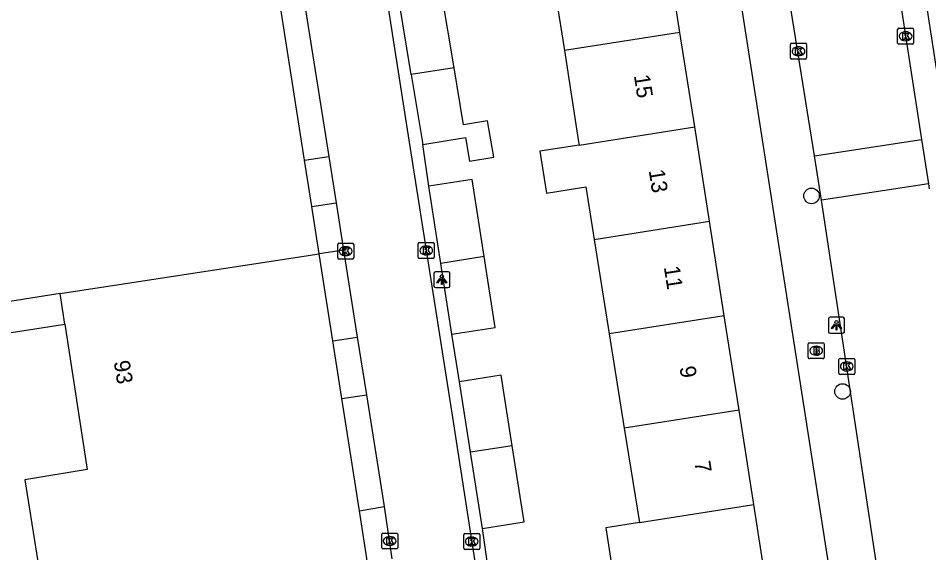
# Model space of a CAD drawing. Extents: x 160077 to 160945, y 386481 to 387498.
# Drawn here: x 160620.3 to 160677.5, y 387286.6 to 387320.2 of the extents above; entities that cross this region are included whole.
import ezdxf

# ---------------------------------------------------------------- set-up
doc = ezdxf.new("R2010")
doc.units = 0
for name, color, linetype in [('IMGEO_Boom', 7, 'Continuous'), ('IMGEO_Brandkraan', 7, 'Continuous'), ('IMGEO_Kolk', 7, 'Continuous'), ('IMGEO_Lichtpunt', 7, 'Continuous'), ('IMGEO_Pand', 7, 'Continuous'), ('IMGEO_Pand_nummerreeks', 7, 'Continuous'), ('IMGEO_Rijbaan_lokaal_open', 7, 'Continuous'), ('IMGEO_Voetpad_open', 7, 'Continuous')]:
    doc.layers.add(name, color=color, linetype=linetype)

msp = doc.modelspace()

# ---------------------------------------------------------------- linework, layer by layer
at = {"layer": 'IMGEO_Boom'}
for centre in [(160670.119, 387309), (160672.067, 387296.724)]:
    msp.add_circle(centre, 0.489, dxfattribs=at)
at = {"layer": 'IMGEO_Brandkraan'}
for p, q in [((160669.911, 387298.858), (160669.911, 387299.71)), ((160669.986, 387299.784), (160670.838, 387299.784)), ((160670.399, 387299.564), (160670.424, 387299.564)), ((160670.912, 387299.71), (160670.912, 387298.858)), ((160670.422, 387299.004), (160670.397, 387299.004)), ((160670.838, 387298.784), (160669.986, 387298.784))]:
    msp.add_line(p, q, dxfattribs=at)
for points in [[(160669.911, 387298.858), (160669.911, 387299.71)], [(160669.986, 387299.784), (160670.838, 387299.784)], [(160670.259, 387299.484), (160670.259, 387299.084), (160670.472, 387299.084)], [(160670.49, 387299.484), (160670.259, 387299.484)], [(160670.438, 387299.403), (160670.384, 387299.403), (160670.384, 387299.327)], [(160670.912, 387299.71), (160670.912, 387298.858)], [(160670.384, 387299.327), (160670.437, 387299.327)], [(160670.446, 387299.251), (160670.384, 387299.251), (160670.384, 387299.17)], [(160670.384, 387299.17), (160670.446, 387299.17)], [(160670.838, 387298.784), (160669.986, 387298.784)]]:
    msp.add_lwpolyline(points, dxfattribs=at)
for centre, radius, start, end in [((160669.988, 387299.708), 0.0765, 91.552, 178.448), ((160669.988, 387299.708), 0.0765, 91.552, 178.448), ((160670.439, 387299.365), 0.0379, 267.8285, 90.9355), ((160670.494, 387299.339), 0.145, 59.4692, 91.5367), ((160670.519, 387299.386), 0.0922, 285.5137, 58.1501), ((160670.836, 387299.708), 0.0765, 1.552, 88.448), ((160670.836, 387299.708), 0.0765, 1.552, 88.448), ((160669.988, 387298.86), 0.0765, 181.552, 268.448), ((160669.988, 387298.86), 0.0765, 181.552, 268.448), ((160670.447, 387299.21), 0.0404, 269.8759, 90.5077), ((160670.478, 387299.335), 0.251, 268.6676, 293.5347), ((160670.524, 387299.194), 0.105, 301.3115, 78.989), ((160670.836, 387298.86), 0.0765, 271.552, 358.448), ((160670.836, 387298.86), 0.0765, 271.552, 358.448)]:
    msp.add_arc(centre, radius, start, end, dxfattribs=at)
for centre, major_axis, ratio, start_param, end_param in [((160670.398, 387299.284), (-0.387, 0.002), 0.722429, 4.712389, 7.853982), ((160670.423, 387299.284), (-0.39, 0.002), 0.717154, 1.570796, 4.712389)]:
    msp.add_ellipse(centre, major_axis=major_axis, ratio=ratio, start_param=start_param, end_param=end_param, dxfattribs=at)
at = {"layer": 'IMGEO_Kolk'}
for p, q in [((160675.526, 387318.593), (160675.526, 387319.445)), ((160675.601, 387319.519), (160676.453, 387319.519)), ((160676.527, 387319.445), (160676.527, 387318.593)), ((160676.014, 387319.299), (160676.039, 387319.299)), ((160668.8, 387317.654), (160668.8, 387318.506)), ((160668.875, 387318.58), (160669.727, 387318.58)), ((160669.288, 387318.36), (160669.313, 387318.36)), ((160669.801, 387318.506), (160669.801, 387317.654)), ((160676.453, 387318.519), (160675.601, 387318.519)), ((160676.037, 387318.739), (160676.012, 387318.739)), ((160669.311, 387317.8), (160669.286, 387317.8)), ((160669.727, 387317.58), (160668.875, 387317.58)), ((160640.366, 387305.105), (160640.366, 387305.957)), ((160640.441, 387306.031), (160641.293, 387306.031)), ((160640.854, 387305.811), (160640.879, 387305.811)), ((160641.367, 387305.957), (160641.367, 387305.105)), ((160645.422, 387305.147), (160645.422, 387305.999)), ((160645.497, 387306.073), (160646.349, 387306.073)), ((160645.91, 387305.853), (160645.935, 387305.853)), ((160646.423, 387305.999), (160646.423, 387305.147)), ((160640.877, 387305.251), (160640.852, 387305.251)), ((160645.933, 387305.293), (160645.908, 387305.293)), ((160641.293, 387305.031), (160640.441, 387305.031)), ((160646.349, 387305.073), (160645.497, 387305.073)), ((160671.833, 387297.871), (160671.833, 387298.723)), ((160671.908, 387298.797), (160672.76, 387298.797)), ((160672.321, 387298.577), (160672.346, 387298.577)), ((160672.834, 387298.723), (160672.834, 387297.871)), ((160672.76, 387297.797), (160671.908, 387297.797)), ((160672.344, 387298.017), (160672.319, 387298.017)), ((160643.129, 387286.915), (160643.129, 387287.767)), ((160643.204, 387287.841), (160644.056, 387287.841)), ((160643.617, 387287.621), (160643.642, 387287.621)), ((160644.13, 387287.767), (160644.13, 387286.915)), ((160648.282, 387286.882), (160648.282, 387287.734)), ((160648.357, 387287.808), (160649.209, 387287.808)), ((160648.77, 387287.588), (160648.795, 387287.588)), ((160649.283, 387287.734), (160649.283, 387286.882)), ((160644.056, 387286.841), (160643.204, 387286.841)), ((160643.64, 387287.061), (160643.615, 387287.061)), ((160648.793, 387287.028), (160648.768, 387287.028)), ((160649.209, 387286.808), (160648.357, 387286.808))]:
    msp.add_line(p, q, dxfattribs=at)
for points in [[(160675.526, 387318.593), (160675.526, 387319.445)], [(160675.601, 387319.519), (160676.453, 387319.519)], [(160676.527, 387319.445), (160676.527, 387318.593)], [(160675.847, 387319.219), (160675.97, 387319.219), (160675.97, 387319.068), (160676.1, 387319.219), (160676.264, 387319.219), (160676.118, 387319.068), (160676.271, 387318.819), (160676.119, 387318.819), (160676.034, 387318.983), (160675.97, 387318.916), (160675.97, 387318.819), (160675.847, 387318.819), (160675.847, 387319.219)], [(160668.8, 387317.654), (160668.8, 387318.506)], [(160668.875, 387318.58), (160669.727, 387318.58)], [(160669.121, 387318.28), (160669.244, 387318.28), (160669.244, 387318.129), (160669.374, 387318.28), (160669.538, 387318.28), (160669.392, 387318.129), (160669.545, 387317.88), (160669.393, 387317.88), (160669.308, 387318.044), (160669.244, 387317.977), (160669.244, 387317.88), (160669.121, 387317.88), (160669.121, 387318.28)], [(160669.801, 387318.506), (160669.801, 387317.654)], [(160676.453, 387318.519), (160675.601, 387318.519)], [(160669.727, 387317.58), (160668.875, 387317.58)], [(160640.366, 387305.105), (160640.366, 387305.957)], [(160640.441, 387306.031), (160641.293, 387306.031)], [(160640.687, 387305.731), (160640.81, 387305.731), (160640.81, 387305.58), (160640.94, 387305.731), (160641.104, 387305.731), (160640.958, 387305.58), (160641.111, 387305.331), (160640.959, 387305.331), (160640.874, 387305.495), (160640.81, 387305.428), (160640.81, 387305.331), (160640.687, 387305.331), (160640.687, 387305.731)], [(160641.367, 387305.957), (160641.367, 387305.105)], [(160645.422, 387305.147), (160645.422, 387305.999)], [(160645.497, 387306.073), (160646.349, 387306.073)], [(160645.743, 387305.773), (160645.866, 387305.773), (160645.866, 387305.622), (160645.996, 387305.773), (160646.16, 387305.773), (160646.014, 387305.622), (160646.167, 387305.373), (160646.015, 387305.373), (160645.93, 387305.537), (160645.866, 387305.47), (160645.866, 387305.373), (160645.743, 387305.373), (160645.743, 387305.773)], [(160646.423, 387305.999), (160646.423, 387305.147)], [(160641.293, 387305.031), (160640.441, 387305.031)], [(160646.349, 387305.073), (160645.497, 387305.073)], [(160671.833, 387297.871), (160671.833, 387298.723)], [(160671.908, 387298.797), (160672.76, 387298.797)], [(160672.154, 387298.497), (160672.277, 387298.497), (160672.277, 387298.346), (160672.407, 387298.497), (160672.571, 387298.497), (160672.425, 387298.346), (160672.578, 387298.097), (160672.426, 387298.097), (160672.341, 387298.261), (160672.277, 387298.194), (160672.277, 387298.097), (160672.154, 387298.097), (160672.154, 387298.497)], [(160672.834, 387298.723), (160672.834, 387297.871)], [(160672.76, 387297.797), (160671.908, 387297.797)], [(160643.129, 387286.915), (160643.129, 387287.767)], [(160643.204, 387287.841), (160644.056, 387287.841)], [(160643.45, 387287.541), (160643.573, 387287.541), (160643.573, 387287.39), (160643.703, 387287.541), (160643.867, 387287.541), (160643.721, 387287.39), (160643.874, 387287.141), (160643.722, 387287.141), (160643.637, 387287.305), (160643.573, 387287.238), (160643.573, 387287.141), (160643.45, 387287.141), (160643.45, 387287.541)], [(160644.13, 387287.767), (160644.13, 387286.915)], [(160648.282, 387286.882), (160648.282, 387287.734)], [(160648.357, 387287.808), (160649.209, 387287.808)], [(160648.603, 387287.508), (160648.726, 387287.508), (160648.726, 387287.357), (160648.856, 387287.508), (160649.02, 387287.508), (160648.874, 387287.357), (160649.027, 387287.108), (160648.875, 387287.108), (160648.79, 387287.272), (160648.726, 387287.205), (160648.726, 387287.108), (160648.603, 387287.108), (160648.603, 387287.508)], [(160649.283, 387287.734), (160649.283, 387286.882)], [(160644.056, 387286.841), (160643.204, 387286.841)], [(160649.209, 387286.808), (160648.357, 387286.808)]]:
    msp.add_lwpolyline(points, dxfattribs=at)
for centre, start, end in [((160675.603, 387319.443), 91.552, 178.448), ((160675.603, 387319.443), 91.552, 178.448), ((160676.451, 387319.443), 1.552, 88.448), ((160676.451, 387319.443), 1.552, 88.448), ((160668.877, 387318.504), 91.552, 178.448), ((160668.877, 387318.504), 91.552, 178.448), ((160669.725, 387318.504), 1.552, 88.448), ((160669.725, 387318.504), 1.552, 88.448), ((160675.603, 387318.595), 181.552, 268.448), ((160675.603, 387318.595), 181.552, 268.448), ((160676.451, 387318.595), 271.552, 358.448), ((160676.451, 387318.595), 271.552, 358.448), ((160668.877, 387317.656), 181.552, 268.448), ((160668.877, 387317.656), 181.552, 268.448), ((160669.725, 387317.656), 271.552, 358.448), ((160669.725, 387317.656), 271.552, 358.448), ((160640.443, 387305.955), 91.552, 178.448), ((160640.443, 387305.955), 91.552, 178.448), ((160641.291, 387305.955), 1.552, 88.448), ((160641.291, 387305.955), 1.552, 88.448), ((160645.499, 387305.997), 91.552, 178.448), ((160645.499, 387305.997), 91.552, 178.448), ((160646.347, 387305.997), 1.552, 88.448), ((160646.347, 387305.997), 1.552, 88.448), ((160645.499, 387305.149), 181.552, 268.448), ((160645.499, 387305.149), 181.552, 268.448), ((160646.347, 387305.149), 271.552, 358.448), ((160646.347, 387305.149), 271.552, 358.448), ((160640.443, 387305.107), 181.552, 268.448), ((160640.443, 387305.107), 181.552, 268.448), ((160641.291, 387305.107), 271.552, 358.448), ((160641.291, 387305.107), 271.552, 358.448), ((160671.91, 387298.721), 91.552, 178.448), ((160671.91, 387298.721), 91.552, 178.448), ((160672.758, 387298.721), 1.552, 88.448), ((160672.758, 387298.721), 1.552, 88.448), ((160671.91, 387297.873), 181.552, 268.448), ((160671.91, 387297.873), 181.552, 268.448), ((160672.758, 387297.873), 271.552, 358.448), ((160672.758, 387297.873), 271.552, 358.448), ((160643.206, 387287.765), 91.552, 178.448), ((160643.206, 387287.765), 91.552, 178.448), ((160644.054, 387287.765), 1.552, 88.448), ((160644.054, 387287.765), 1.552, 88.448), ((160648.359, 387287.732), 91.552, 178.448), ((160648.359, 387287.732), 91.552, 178.448), ((160649.207, 387287.732), 1.552, 88.448), ((160649.207, 387287.732), 1.552, 88.448), ((160643.206, 387286.917), 181.552, 268.448), ((160643.206, 387286.917), 181.552, 268.448), ((160644.054, 387286.917), 271.552, 358.448), ((160644.054, 387286.917), 271.552, 358.448), ((160648.359, 387286.884), 181.552, 268.448), ((160648.359, 387286.884), 181.552, 268.448), ((160649.207, 387286.884), 271.552, 358.448), ((160649.207, 387286.884), 271.552, 358.448)]:
    msp.add_arc(centre, 0.0765, start, end, dxfattribs=at)
for centre, major_axis, ratio, start_param, end_param in [((160676.013, 387319.019), (-0.387, 0.002), 0.722429, 4.712389, 7.853982), ((160676.038, 387319.019), (-0.39, 0.002), 0.717154, 1.570796, 4.712389), ((160669.287, 387318.08), (-0.387, 0.002), 0.722429, 4.712389, 7.853982), ((160669.312, 387318.08), (-0.39, 0.002), 0.717154, 1.570796, 4.712389), ((160640.853, 387305.531), (-0.387, 0.002), 0.722429, 4.712389, 7.853982), ((160640.878, 387305.531), (-0.39, 0.002), 0.717154, 1.570796, 4.712389), ((160645.909, 387305.573), (-0.387, 0.002), 0.722429, 4.712389, 7.853982), ((160645.934, 387305.573), (-0.39, 0.002), 0.717154, 1.570796, 4.712389), ((160672.32, 387298.297), (-0.387, 0.002), 0.722429, 4.712389, 7.853982), ((160672.345, 387298.297), (-0.39, 0.002), 0.717154, 1.570796, 4.712389), ((160643.616, 387287.341), (-0.387, 0.002), 0.722429, 4.712389, 7.853982), ((160643.641, 387287.341), (-0.39, 0.002), 0.717154, 1.570796, 4.712389), ((160648.769, 387287.308), (-0.387, 0.002), 0.722429, 4.712389, 7.853982), ((160648.794, 387287.308), (-0.39, 0.002), 0.717154, 1.570796, 4.712389)]:
    msp.add_ellipse(centre, major_axis=major_axis, ratio=ratio, start_param=start_param, end_param=end_param, dxfattribs=at)
at = {"layer": 'IMGEO_Lichtpunt'}
for p, q in [((160646.406, 387304.147), (160646.406, 387303.34)), ((160646.406, 387304.147), (160646.406, 387303.34)), ((160647.308, 387304.242), (160646.5, 387304.242)), ((160647.308, 387304.242), (160646.5, 387304.242)), ((160647.402, 387303.34), (160647.402, 387304.147)), ((160647.402, 387303.34), (160647.402, 387304.147)), ((160646.5, 387303.246), (160647.308, 387303.246)), ((160646.5, 387303.246), (160647.308, 387303.246)), ((160671.188, 387301.284), (160671.188, 387300.477)), ((160671.188, 387301.284), (160671.188, 387300.477)), ((160672.09, 387301.379), (160671.282, 387301.379)), ((160672.09, 387301.379), (160671.282, 387301.379)), ((160672.184, 387300.477), (160672.184, 387301.284)), ((160672.184, 387300.477), (160672.184, 387301.284)), ((160671.282, 387300.383), (160672.09, 387300.383)), ((160671.282, 387300.383), (160672.09, 387300.383))]:
    msp.add_line(p, q, dxfattribs=at)
for points in [[(160646.78, 387303.811), (160646.819, 387303.783), (160646.631, 387303.521), (160646.593, 387303.548), (160646.78, 387303.811)], [(160646.882, 387303.763), (160646.929, 387303.763), (160646.929, 387303.441), (160646.882, 387303.441), (160646.882, 387303.763)], [(160646.992, 387303.783), (160647.03, 387303.81), (160647.217, 387303.548), (160647.178, 387303.52), (160646.992, 387303.783)], [(160671.562, 387300.948), (160671.601, 387300.92), (160671.413, 387300.658), (160671.375, 387300.685), (160671.562, 387300.948)], [(160671.664, 387300.9), (160671.711, 387300.9), (160671.711, 387300.578), (160671.664, 387300.578), (160671.664, 387300.9)], [(160671.774, 387300.92), (160671.812, 387300.947), (160671.999, 387300.685), (160671.96, 387300.657), (160671.774, 387300.92)]]:
    msp.add_lwpolyline(points, dxfattribs=at)
for centre in [(160646.905, 387303.945), (160671.687, 387301.082)]:
    msp.add_circle(centre, 0.0994, dxfattribs=at)
for centre, start, end in [((160646.5, 387304.147), 90, 180), ((160646.5, 387304.147), 90, 180), ((160647.308, 387304.147), 0, 90), ((160647.308, 387304.147), 0, 90), ((160646.5, 387303.34), 180, 270), ((160646.5, 387303.34), 180, 270), ((160647.308, 387303.34), 270, 0), ((160647.308, 387303.34), 270, 360), ((160671.282, 387301.284), 90, 180), ((160671.282, 387301.284), 90, 180), ((160672.09, 387301.284), 0, 90), ((160672.09, 387301.284), 0, 90), ((160671.282, 387300.477), 180, 270), ((160671.282, 387300.477), 180, 270), ((160672.09, 387300.477), 270, 0), ((160672.09, 387300.477), 270, 360)]:
    msp.add_arc(centre, 0.0946, start, end, dxfattribs=at)
at = {"layer": 'IMGEO_Pand'}
for points in [[(160661.855, 387319.26), (160660.927, 387325.188)], [(160651.303, 387323.68), (160651.714, 387321.044), (160654.082, 387321.413), (160654.596, 387318.122)], [(160638.28, 387311.247), (160636.459, 387322.885)], [(160647.673, 387317.038), (160646.869, 387321.91), (160644.182, 387321.466)], [(160644.983, 387316.616), (160644.182, 387321.466)], [(160661.855, 387319.26), (160654.596, 387318.122)], [(160662.784, 387313.332), (160661.855, 387319.26)], [(160654.596, 387318.122), (160655.489, 387312.396), (160655.521, 387312.193)], [(160647.673, 387317.038), (160644.983, 387316.616)], [(160644.983, 387316.616), (160645.707, 387312.228)], [(160645.707, 387312.228), (160648.394, 387312.672), (160648.642, 387311.171), (160650.16, 387311.422), (160649.78, 387313.719), (160648.262, 387313.468), (160647.673, 387317.038)], [(160655.521, 387312.193), (160662.784, 387313.332)], [(160663.712, 387307.405), (160662.784, 387313.332)], [(160655.521, 387312.193), (160653.065, 387311.808), (160653.475, 387309.181), (160655.948, 387309.567), (160656.473, 387306.271)], [(160638.737, 387308.328), (160638.28, 387311.247)], [(160649.557, 387305.187), (160648.803, 387310.027), (160646.086, 387309.603)], [(160646.84, 387304.761), (160646.086, 387309.603)], [(160639.2, 387305.368), (160638.737, 387308.328)], [(160656.473, 387306.271), (160663.712, 387307.405)], [(160664.641, 387301.477), (160663.712, 387307.405)], [(160656.473, 387306.271), (160657.418, 387300.345)], [(160622.93, 387302.864), (160639.2, 387305.368)], [(160640.054, 387299.908), (160639.2, 387305.368)], [(160649.557, 387305.187), (160646.84, 387304.761)], [(160647.532, 387300.323), (160650.249, 387300.746), (160649.557, 387305.187)], [(160647.532, 387300.323), (160646.84, 387304.761)], [(160622.93, 387302.864), (160611.343, 387301.025)], [(160623.225, 387300.958), (160622.93, 387302.864)], [(160664.641, 387301.477), (160657.418, 387300.345)], [(160665.569, 387295.549), (160664.641, 387301.477)], [(160623.225, 387300.958), (160624.639, 387291.832), (160620.721, 387291.18), (160622.03, 387282.89)], [(160657.418, 387300.345), (160658.362, 387294.42)], [(160640.621, 387296.283), (160640.054, 387299.908)], [(160651.322, 387293.317), (160650.626, 387297.746), (160648.009, 387297.334)], [(160648.705, 387292.907), (160648.009, 387297.334)], [(160641.723, 387289.239), (160640.621, 387296.283)], [(160665.569, 387295.549), (160658.362, 387294.42)], [(160666.498, 387289.621), (160665.569, 387295.549)], [(160658.362, 387294.42), (160659.307, 387288.494)], [(160651.322, 387293.317), (160648.705, 387292.907)], [(160649.457, 387288.125), (160652.074, 387288.537), (160651.322, 387293.317)], [(160649.457, 387288.125), (160648.705, 387292.907)], [(160642.233, 387285.978), (160641.723, 387289.239)], [(160659.307, 387288.494), (160666.498, 387289.621)], [(160667.426, 387283.694), (160666.498, 387289.621)], [(160659.307, 387288.494), (160657.203, 387288.164), (160657.629, 387285.447), (160659.74, 387285.778), (160660.198, 387282.902)]]:
    msp.add_lwpolyline(points, dxfattribs=at)
at = {"layer": 'IMGEO_Rijbaan_lokaal_open'}
for points in [[(160670.308, 387311.518), (160667.185, 387330.958), (160663.09, 387357.352)], [(160641.844, 387331.659), (160644.897, 387312.1), (160647.528, 387295.355), (160649.294, 387284.026), (160650.963, 387272.69), (160651.058, 387272.025)], [(160674.694, 387327.624), (160677.025, 387312.548)], [(160638.002, 387322.813), (160639.8, 387311.476)], [(160670.308, 387311.518), (160677.025, 387312.548)], [(160677.025, 387312.548), (160677.456, 387309.761)], [(160639.8, 387311.476), (160640.263, 387308.558)], [(160670.736, 387308.731), (160670.308, 387311.518)], [(160677.456, 387309.761), (160670.736, 387308.731)], [(160677.456, 387309.761), (160677.507, 387309.433)], [(160640.263, 387308.558), (160640.733, 387305.593)], [(160675.839, 387274.894), (160675.423, 387277.708), (160672.937, 387294.211), (160670.736, 387308.731)], [(160640.733, 387305.593), (160641.597, 387300.141)], [(160641.597, 387300.141), (160642.172, 387296.517)], [(160642.172, 387296.517), (160643.284, 387289.504)], [(160643.284, 387289.504), (160643.764, 387286.226)]]:
    msp.add_lwpolyline(points, dxfattribs=at)
at = {"layer": 'IMGEO_Voetpad_open'}
for points in [[(160658.42, 387367.678), (160672.841, 387275.223)], [(160679.091, 387309.698), (160677.129, 387322.438)], [(160646.086, 387309.603), (160645.707, 387312.228)], [(160638.28, 387311.247), (160639.8, 387311.476)], [(160638.737, 387308.328), (160640.263, 387308.558)], [(160640.733, 387305.593), (160639.2, 387305.368)], [(160603.701, 387297.911), (160623.225, 387300.958)], [(160640.054, 387299.908), (160641.597, 387300.141)], [(160648.009, 387297.334), (160647.532, 387300.323)], [(160640.621, 387296.283), (160642.172, 387296.517)], [(160641.723, 387289.239), (160643.284, 387289.504)], [(160649.801, 387285.777), (160649.457, 387288.125)]]:
    msp.add_lwpolyline(points, dxfattribs=at)

# ---------------------------------------------------------------- texts
at = {"layer": 'IMGEO_Pand_nummerreeks'}
for s, rotation, p in [('15', 278.9036, (160658.96, 387316.548)), ('13', 278.9036, (160659.892, 387310.599)), ('11', 278.9024, (160660.841, 387304.537)), ('93', 279.2187, (160626.296, 387298.596)), ('9', 278.9024, (160661.827, 387298.247)), ('7', 278.9024, (160662.759, 387292.298))]:
    msp.add_text(s, height=1, rotation=rotation, dxfattribs=at).set_placement(p)

doc.saveas('drawing.dxf')
